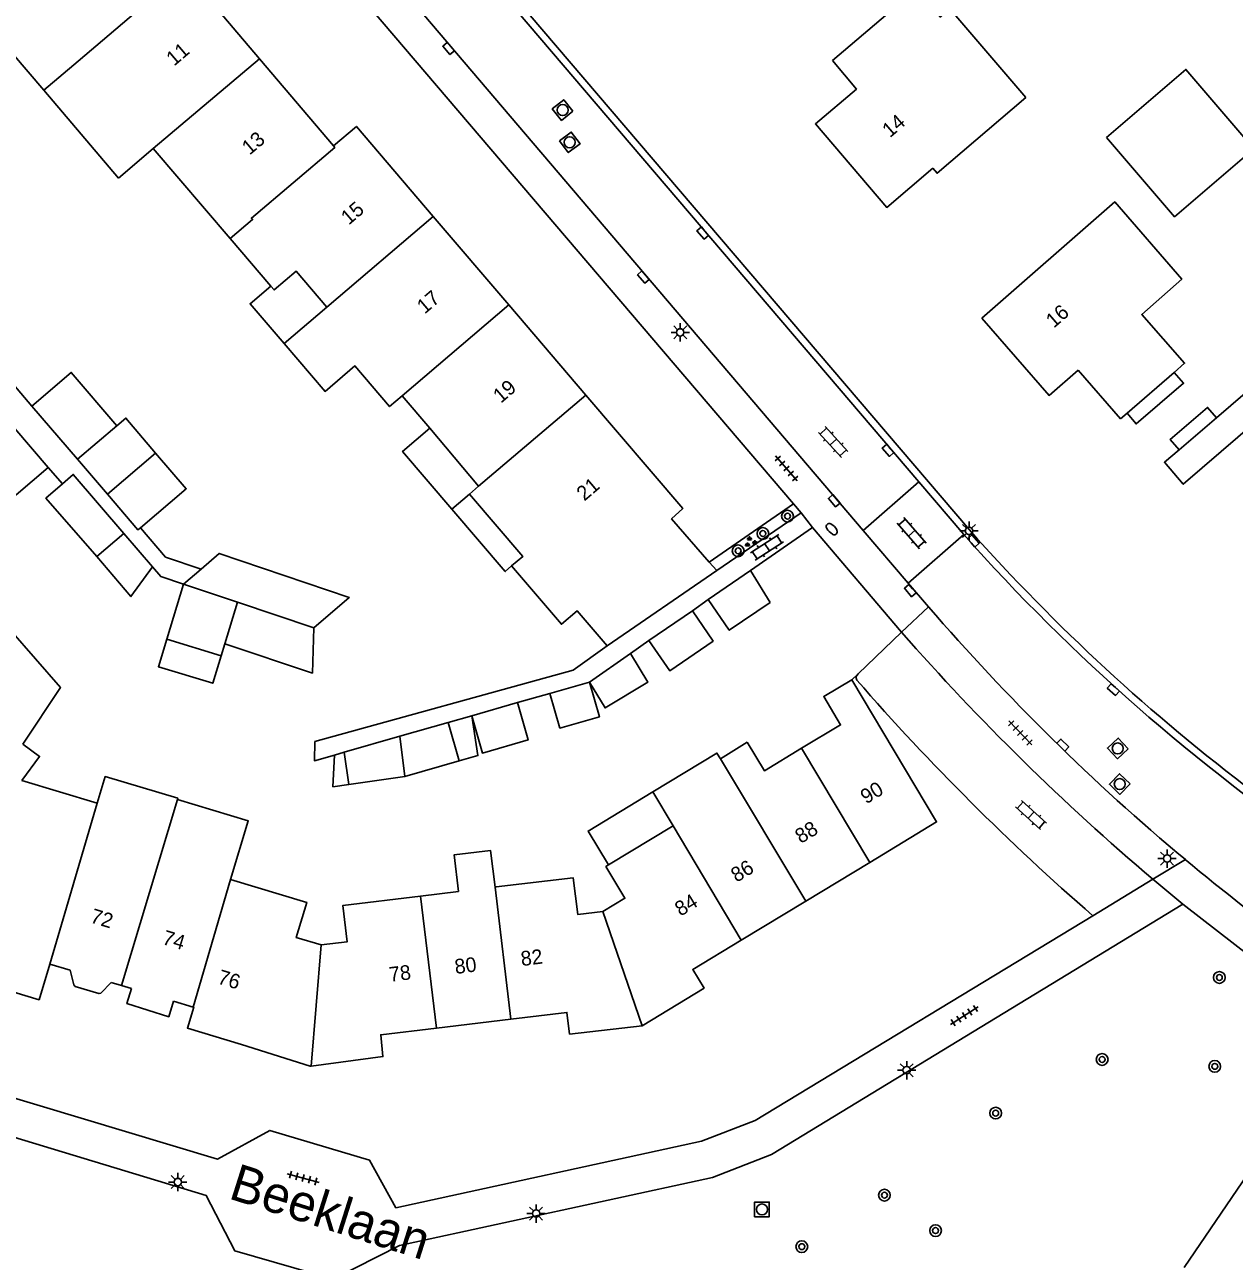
# Model space of a CAD drawing. Extents: x 131000 to 133013, y 393000 to 396501.
# Drawn here: x 131646.7 to 131729, y 395590.5 to 395674.7 of the extents above; entities that cross this region are included whole.
import ezdxf

# ---------------------------------------------------------------- set-up
doc = ezdxf.new("R2010")
doc.units = 0
for name, color, linetype in [('gg-afsc-erfafscheiding', 7, 'Continuous'), ('gg-afsc-muur', 7, 'Continuous'), ('gg-anno-huisnummerreeks BGT', 7, 'Continuous'), ('gg-anno-openbare ruimte label', 7, 'Continuous'), ('gg-bbg-bijgebouw', 7, 'Continuous'), ('gg-bbg-gedigitaliseerde bebouwing', 7, 'Continuous'), ('gg-bbg-gedigitaliseerde bijgebouw', 7, 'Continuous'), ('gg-bbg-hoofdgebouw', 7, 'Continuous'), ('gg-bbg-luifel en loopbrug', 7, 'Continuous'), ('gg-bbg-tussenscheiding', 7, 'Continuous'), ('gg-knt-verharding', 7, 'Continuous'), ('gt-grn-weggrens', 7, 'Continuous'), ('gt-symb-boom', 7, 'Continuous'), ('gt-symb-brandkraan', 7, 'Continuous'), ('gt-symb-groenvak', 7, 'Continuous'), ('gt-symb-klinker verharding', 7, 'Continuous'), ('gt-symb-kolk', 7, 'Continuous'), ('gt-symb-lichtmast', 7, 'Continuous'), ('gt-symb-rioolschacht', 7, 'Continuous'), ('gt-symb-tegel verharding', 7, 'Continuous')]:
    doc.layers.add(name, color=color, linetype=linetype)

# ---------------------------------------------------------------- blocks, each defined once
blk = doc.blocks.new('gt0-BOOM')
at = {"layer": 'gt-symb-boom'}
for radius in [0.4, 0.2]:
    blk.add_circle((0, 0), radius, dxfattribs=at)
blk = doc.blocks.new('gt0-RS')
at = {"layer": 'gt-symb-rioolschacht'}
blk.add_lwpolyline([(-0.5, -0.5), (0.5, -0.5), (0.5, 0.5), (-0.5, 0.5)], close=True, dxfattribs=at)
blk.add_circle((0, 0), 0.375, dxfattribs=at)
blk = doc.blocks.new('gt0-LMAST')
at = {"layer": 'gt-symb-lichtmast'}
for p, q in [((-0.182, 0.173), (-0.447, 0.438)), ((-0.005, 0.246), (-0.005, 0.621)), ((0.172, 0.173), (0.437, 0.438)), ((-0.255, -0.004), (-0.63, -0.004)), ((-0.182, -0.181), (-0.447, -0.446)), ((-0.005, -0.254), (-0.005, -0.629)), ((0.437, -0.446), (0.172, -0.181)), ((0.245, -0.004), (0.62, -0.004))]:
    blk.add_line(p, q, dxfattribs=at)
blk.add_circle((-0.005, -0.004), 0.25, dxfattribs=at)
blk = doc.blocks.new('gt0-TEG1')
at = {"layer": 'gt-symb-tegel verharding'}
for p, q in [((-1.125, 0), (1.125, 0)), ((-0.9, -0.25), (-0.9, 0.25)), ((-0.45, -0.25), (-0.45, 0.25)), ((0, -0.25), (0, 0.25)), ((0.45, -0.25), (0.45, 0.25)), ((0.9, -0.25), (0.9, 0.25))]:
    blk.add_line(p, q, dxfattribs=at)
blk = doc.blocks.new('gt0-KOLK')
at = {"layer": 'gt-symb-kolk'}
blk.add_lwpolyline([(0, 0), (0.375, 0), (0.375, 0.4), (-0.375, 0.4), (-0.375, 0), (0, 0)], dxfattribs=at)
blk = doc.blocks.new('gt0-KL1')
at = {"layer": 'gt-symb-klinker verharding'}
for p, q in [((-1.15, 0.3), (1.15, 0.3)), ((-1, -0.3), (-1, 0.3)), ((-0.5, 0.3), (-0.5, 0.45)), ((0, -0.3), (0, 0.3)), ((0.5, 0.3), (0.5, 0.45)), ((1, -0.3), (1, 0.3)), ((-1.15, -0.3), (1.15, -0.3)), ((-0.5, -0.45), (-0.5, -0.3)), ((0.5, -0.45), (0.5, -0.3))]:
    blk.add_line(p, q, dxfattribs=at)
blk = doc.blocks.new('gt0-BR')
at = {"layer": 'gt-symb-brandkraan'}
for centre, radius, start, end in [((-0.244, 0), 0.206, 107.56694, 252.43307), ((0.599, -2.664), 3, 106.89205, 107.56694), ((0, -0.691), 0.938, 73.10799, 106.89205), ((-0.599, -2.664), 3, 72.43309, 73.10799), ((0.244, 0), 0.206, 287.56695, 72.43309), ((0.599, 2.664), 3, 252.43307, 253.10797), ((0, 0.691), 0.938, 253.10797, 286.89206), ((-0.599, 2.664), 3, 286.89206, 287.56695)]:
    blk.add_arc(centre, radius, start, end, dxfattribs=at)
blk = doc.blocks.new('gt0-GRVAK')
at = {"layer": 'gt-symb-groenvak'}
for p, q in [((-0.11, 0.189), (-0.228, 0.24)), ((-0.182, 0.153), (0.088, 0.153)), ((-0.091, 0.211), (-0.156, 0.322)), ((-0.047, 0.214), (-0.047, 0.393)), ((-0.004, 0.211), (0.061, 0.322)), ((0.015, 0.189), (0.133, 0.24)), ((0.262, -0.052), (0.197, 0.059)), ((0.305, -0.049), (0.305, 0.13)), ((0.349, -0.052), (0.414, 0.059)), ((-0.245, -0.228), (-0.363, -0.177)), ((-0.318, -0.264), (-0.047, -0.264)), ((-0.226, -0.206), (-0.291, -0.095)), ((-0.183, -0.203), (-0.183, -0.024)), ((-0.139, -0.206), (-0.074, -0.095)), ((-0.12, -0.228), (-0.002, -0.177)), ((0.243, -0.074), (0.125, -0.023)), ((0.17, -0.11), (0.441, -0.11)), ((0.368, -0.074), (0.486, -0.023))]:
    blk.add_line(p, q, dxfattribs=at)

msp = doc.modelspace()

# ---------------------------------------------------------------- linework, layer by layer
at = {"layer": 'gg-afsc-erfafscheiding'}
for p, q in [((131647.219, 395648.734), (131644.15, 395652.31)), ((131648.333, 395644.552), (131649.29, 395643.436)), ((131693.24, 395635.574), (131692.166, 395634.804)), ((131689.205, 395632.791), (131687.958, 395631.888)), ((131682.466, 395629.178), (131680.252, 395628.558))]:
    msp.add_line(p, q, dxfattribs=at)
for points in [[(131654.604, 395640.449), (131656.312, 395638.457), (131658.729, 395637.645)], [(131655.423, 395637.794), (131655.984, 395637.139), (131657.53, 395636.62)], [(131666.48, 395625.918), (131684.05, 395630.77), (131686.363, 395632.41)], [(131667.802, 395624.99), (131666.439, 395624.599), (131666.48, 395625.918)]]:
    msp.add_lwpolyline(points, dxfattribs=at)
at = {"layer": 'gg-afsc-muur'}
for p, q in [((131700.336, 395640.459), (131696.114, 395637.536)), ((131700.336, 395640.459), (131706.396, 395633.344)), ((131703.431, 395630.515), (131706.396, 395633.344)), ((131702.998, 395630.102), (131703.431, 395630.515))]:
    msp.add_line(p, q, dxfattribs=at)
at = {"layer": 'gg-bbg-bijgebouw'}
for p, q in [((131693.24, 395635.574), (131696.114, 395637.536)), ((131696.114, 395637.536), (131697.449, 395635.375)), ((131692.166, 395634.804), (131689.205, 395632.791))]:
    msp.add_line(p, q, dxfattribs=at)
at = {"layer": 'gg-bbg-gedigitaliseerde bebouwing'}
for p, q in [((131642.803, 395676.312), (131648.024, 395670.226)), ((131653.107, 395664.241), (131648.024, 395670.226)), ((131655.465, 395666.254), (131653.107, 395664.241)), ((131660.704, 395660.135), (131655.465, 395666.254)), ((131663.475, 395656.899), (131660.704, 395660.135)), ((131664.385, 395652.983), (131667.29, 395655.46)), ((131724.942, 395651.025), (131721.735, 395648.241)), ((131674.291, 395647.225), (131672.41, 395649.43)), ((131721.735, 395648.241), (131721.289, 395647.854)), ((131674.291, 395647.225), (131677.614, 395643.275)), ((131677.614, 395643.275), (131676.989, 395642.744)), ((131694.063, 395624.735), (131695.896, 395625.862)), ((131646.533, 395623.257), (131651.669, 395621.717)), ((131657.122, 395621.969), (131657.145, 395622.046)), ((131690.862, 395620.166), (131689.465, 395622.477)), ((131686.462, 395617.51), (131690.862, 395620.166)), ((131678.73, 395616.01), (131678.81, 395616.02)), ((131673.66, 395615.396), (131676.248, 395615.708))]:
    msp.add_line(p, q, dxfattribs=at)
for points in [[(131701.681, 395672.233), (131707.4, 395677.12), (131709.04, 395675.2), (131709.68, 395675.76), (131714.858, 395669.722)], [(131711.862, 395654.706), (131720.9, 395662.62), (131725.46, 395657.36), (131722.73, 395654.96), (131725.65, 395651.64), (131724.942, 395651.025)], [(131667.29, 395655.46), (131665.195, 395657.914), (131663.7, 395656.637), (131663.475, 395656.899)], [(131672.41, 395649.43), (131671.55, 395648.697), (131669.193, 395651.46), (131667.162, 395649.727), (131664.385, 395652.983)], [(131679.861, 395637.85), (131680.617, 395638.495), (131676.989, 395642.744)], [(131686.363, 395632.41), (131684.317, 395634.806), (131683.243, 395633.889), (131679.861, 395637.85)], [(131646.6, 395625.734), (131649.154, 395629.589), (131645.763, 395633.491)], [(131689.465, 395622.477), (131693.833, 395625.116), (131694.063, 395624.735)], [(131657.145, 395622.046), (131652.212, 395623.526), (131651.669, 395621.717)], [(131660.739, 395616.517), (131661.944, 395620.516), (131657.122, 395621.969)], [(131678.73, 395616.01), (131678.427, 395618.492), (131675.946, 395618.189), (131676.248, 395615.708)], [(131686.07, 395614.35), (131687.57, 395615.25), (131686.28, 395617.4), (131686.462, 395617.51)], [(131660.739, 395616.517), (131665.92, 395614.96), (131665.2, 395612.57), (131666.908, 395612.071)], [(131678.81, 395616.02), (131684.05, 395616.63), (131684.36, 395614.15), (131686.07, 395614.35)], [(131666.908, 395612.071), (131668.68, 395612.28), (131668.38, 395614.76), (131673.66, 395615.396)]]:
    msp.add_lwpolyline(points, dxfattribs=at)
at = {"layer": 'gg-bbg-gedigitaliseerde bijgebouw'}
for p, q in [((131646.048, 395647.216), (131648.333, 395644.552)), ((131650.327, 395645.112), (131652.999, 395647.393)), ((131652.36, 395642.731), (131650.327, 395645.112)), ((131653.47, 395640.07), (131651.626, 395638.496)), ((131658.729, 395637.645), (131657.53, 395636.62)), ((131657.53, 395636.62), (131656.391, 395632.864)), ((131656.391, 395632.864), (131660.093, 395631.74)), ((131660.093, 395631.74), (131660.343, 395632.565)), ((131685.158, 395629.95), (131687.958, 395631.888)), ((131682.466, 395629.178), (131685.158, 395629.95)), ((131677.144, 395627.667), (131680.252, 395628.558)), ((131672.256, 395626.266), (131675.54, 395627.207)), ((131676.293, 395624.59), (131675.54, 395627.207)), ((131668.468, 395625.181), (131672.256, 395626.266)), ((131668.778, 395622.994), (131668.468, 395625.181)), ((131672.588, 395623.534), (131676.293, 395624.59)), ((131672.588, 395623.534), (131668.778, 395622.994))]:
    msp.add_line(p, q, dxfattribs=at)
for points in [[(131720.345, 395667.007), (131725.738, 395671.635), (131730.366, 395666.241), (131724.973, 395661.614), (131720.345, 395667.007)], [(131652.999, 395647.393), (131653.61, 395647.914), (131655.639, 395645.536)], [(131648.333, 395644.552), (131646.145, 395642.684), (131643.866, 395645.354), (131646.048, 395647.216)], [(131654.604, 395640.449), (131657.715, 395643.105), (131655.639, 395645.536)], [(131649.29, 395643.436), (131650.03, 395644.08), (131653.47, 395640.07)], [(131651.626, 395638.496), (131648.173, 395642.465), (131649.29, 395643.436)], [(131652.36, 395642.731), (131654.432, 395640.303), (131654.604, 395640.449)], [(131666.4, 395633.64), (131668.812, 395635.717), (131659.97, 395638.706), (131658.729, 395637.645)], [(131697.449, 395635.375), (131694.671, 395633.478), (131693.24, 395635.574)], [(131692.166, 395634.804), (131693.57, 395632.738), (131690.613, 395630.728), (131689.205, 395632.791)], [(131660.343, 395632.565), (131666.305, 395630.562), (131666.4, 395633.64)], [(131687.958, 395631.888), (131689.129, 395629.95), (131686.221, 395628.192), (131685.158, 395629.95)], [(131685.158, 395629.95), (131685.834, 395627.593), (131683.141, 395626.821), (131682.466, 395629.178)], [(131680.252, 395628.558), (131680.981, 395626.017), (131677.872, 395625.126), (131677.144, 395627.667)]]:
    msp.add_lwpolyline(points, dxfattribs=at)
at = {"layer": 'gg-bbg-hoofdgebouw'}
for p, q in [((131662.702, 395672.362), (131657.595, 395678.375)), ((131667.741, 395666.43), (131662.702, 395672.362)), ((131679.67, 395655.608), (131674.526, 395661.634)), ((131684.9, 395649.481), (131679.67, 395655.608)), ((131721.289, 395647.854), (131718.402, 395651.175)), ((131693.811, 395637.535), (131693.304, 395638.118)), ((131693.811, 395637.535), (131686.363, 395632.41)), ((131704.226, 395617.681), (131699.88, 395615.054)), ((131699.88, 395615.054), (131695.487, 395612.399)), ((131649.831, 395610.349), (131648.435, 395610.768)), ((131653.308, 395609.306), (131652.611, 395609.515)), ((131653.995, 395609.1), (131653.308, 395609.306)), ((131658.199, 395607.838), (131656.863, 395608.239)), ((131679.804, 395607.017), (131674.759, 395606.413))]:
    msp.add_line(p, q, dxfattribs=at)
for points in [[(131708.52, 395664.918), (131705.386, 395662.243), (131700.533, 395667.929), (131703.315, 395670.294), (131701.681, 395672.233)], [(131714.858, 395669.722), (131708.812, 395664.575), (131708.52, 395664.918)], [(131674.526, 395661.634), (131669.299, 395667.757), (131667.741, 395666.43)], [(131711.862, 395654.706), (131716.425, 395649.456), (131718.402, 395651.175)], [(131693.304, 395638.118), (131690.74, 395641.063), (131691.498, 395641.752), (131684.9, 395649.481)], [(131702.998, 395630.102), (131701.096, 395628.976), (131702.243, 395627.04), (131699.591, 395625.446)], [(131702.998, 395630.102), (131708.779, 395620.433), (131704.226, 395617.681)], [(131699.591, 395625.446), (131697.06, 395623.925), (131695.896, 395625.862)], [(131648.435, 395610.768), (131647.706, 395608.338), (131642.007, 395610.048), (131642.898, 395613.017), (131643.501, 395612.836), (131644.306, 395615.518)], [(131695.487, 395612.399), (131692.187, 395610.405), (131692.954, 395609.131), (131688.75, 395606.575)], [(131649.831, 395610.349), (131650.075, 395609.343), (131650.167, 395609.245), (131651.777, 395608.756), (131651.904, 395608.787), (131652.611, 395609.515)], [(131653.995, 395609.1), (131653.686, 395608.08), (131656.531, 395607.183), (131656.863, 395608.239)], [(131658.199, 395607.838), (131658.233, 395607.828), (131657.795, 395606.409), (131661.473, 395605.291)], [(131688.75, 395606.575), (131683.807, 395606.001), (131683.624, 395607.475), (131679.804, 395607.017)], [(131674.759, 395606.413), (131670.957, 395605.957), (131671.106, 395604.468), (131666.214, 395603.825)], [(131666.214, 395603.825), (131666.153, 395603.817), (131661.473, 395605.291)]]:
    msp.add_lwpolyline(points, dxfattribs=at)
at = {"layer": 'gg-bbg-luifel en loopbrug'}
for p, q in [((131650.327, 395645.112), (131647.219, 395648.734)), ((131727.815, 395647.941), (131725.27, 395645.758)), ((131676.989, 395642.744), (131675.791, 395641.727)), ((131653.47, 395640.07), (131655.423, 395637.794)), ((131677.144, 395627.667), (131675.54, 395627.207)), ((131667.802, 395624.99), (131668.468, 395625.181))]:
    msp.add_line(p, q, dxfattribs=at)
for points in [[(131663.475, 395656.899), (131662.067, 395655.696), (131664.385, 395652.983)], [(131725.27, 395645.758), (131724.279, 395644.908), (131725.558, 395643.417), (131731.866, 395648.829), (131731.054, 395649.775), (131733.157, 395651.58), (131732.69, 395652.124), (131727.815, 395647.941)], [(131652.999, 395647.393), (131649.899, 395651.023), (131647.219, 395648.734)], [(131724.942, 395651.025), (131725.576, 395650.286), (131722.353, 395647.521), (131721.735, 395648.241)], [(131727.815, 395647.941), (131727.213, 395648.643), (131724.668, 395646.459), (131725.27, 395645.758)], [(131675.791, 395641.727), (131672.444, 395645.648), (131674.291, 395647.225)], [(131679.861, 395637.85), (131679.421, 395637.475), (131675.791, 395641.727)], [(131651.626, 395638.496), (131653.958, 395635.764), (131655.423, 395637.794)], [(131656.391, 395632.864), (131655.824, 395630.996), (131659.526, 395629.872), (131660.093, 395631.74)], [(131676.293, 395624.59), (131677.565, 395624.956), (131677.144, 395627.667)], [(131646.6, 395625.734), (131647.737, 395624.9), (131646.533, 395623.257)], [(131668.778, 395622.994), (131667.7, 395622.829), (131667.802, 395624.99)], [(131689.465, 395622.477), (131685.066, 395619.819), (131686.462, 395617.51)]]:
    msp.add_lwpolyline(points, dxfattribs=at)
at = {"layer": 'gg-bbg-tussenscheiding'}
for p, q in [((131662.702, 395672.362), (131655.465, 395666.254)), ((131667.29, 395655.46), (131674.526, 395661.634)), ((131679.67, 395655.608), (131672.41, 395649.43)), ((131684.9, 395649.481), (131677.614, 395643.275)), ((131652.36, 395642.731), (131655.639, 395645.536)), ((131661.199, 395635.387), (131657.53, 395636.62)), ((131660.343, 395632.565), (131661.199, 395635.387)), ((131666.4, 395633.64), (131661.199, 395635.387)), ((131672.256, 395626.266), (131672.588, 395623.534)), ((131699.591, 395625.446), (131704.226, 395617.681)), ((131699.88, 395615.054), (131694.063, 395624.735)), ((131653.308, 395609.306), (131657.122, 395621.969)), ((131648.435, 395610.768), (131651.669, 395621.717)), ((131695.487, 395612.399), (131690.862, 395620.166)), ((131658.199, 395607.838), (131660.739, 395616.517)), ((131678.73, 395616.01), (131679.804, 395607.017)), ((131674.759, 395606.413), (131673.66, 395615.396)), ((131686.07, 395614.35), (131688.75, 395606.575)), ((131666.908, 395612.071), (131666.214, 395603.825))]:
    msp.add_line(p, q, dxfattribs=at)
for points in [[(131648.024, 395670.226), (131650.357, 395672.207), (131657.595, 395678.375)], [(131667.741, 395666.43), (131667.83, 395666.33), (131662.15, 395661.52), (131662.23, 395661.42), (131660.704, 395660.135)]]:
    msp.add_lwpolyline(points, dxfattribs=at)
at = {"layer": 'gg-knt-verharding'}
for p, q in [((131707.557, 395643.582), (131652.03, 395708.679)), ((131711.011, 395640.303), (131652.41, 395709.003)), ((131703.788, 395640.276), (131648.244, 395705.439)), ((131699.044, 395642.079), (131646.927, 395703.172)), ((131703.788, 395640.276), (131707.557, 395643.582)), ((131710.618, 395639.995), (131707.557, 395643.582)), ((131699.044, 395642.079), (131693.304, 395638.118)), ((131699.561, 395641.472), (131699.044, 395642.079)), ((131693.811, 395637.535), (131699.561, 395641.472)), ((131700.336, 395640.459), (131699.561, 395641.472)), ((131706.851, 395636.682), (131703.788, 395640.276)), ((131710.618, 395639.995), (131706.851, 395636.682)), ((131706.851, 395636.682), (131708.218, 395635.082)), ((131723.495, 395616.536), (131719.408, 395614.056))]:
    msp.add_line(p, q, dxfattribs=at)
for points in [[(131703.349, 395630.084), (131703.285, 395630.319), (131703.431, 395630.515)], [(131725.526, 395614.843), (131697.535, 395597.814), (131693.532, 395596.242), (131672.241, 395591.616), (131667.728, 395589.321), (131661.017, 395591.258), (131659.082, 395595.016), (131639.688, 395600.887)], [(131735.057, 395607.671), (131732.396, 395609.516), (131725.526, 395614.843)], [(131719.408, 395614.056), (131696.431, 395600.114), (131692.785, 395598.714), (131671.987, 395594.19), (131670.191, 395597.43), (131663.4, 395599.449), (131659.837, 395597.502), (131638.476, 395603.915)], [(131725.623, 395590.118), (131736.427, 395605.979), (131736.591, 395606.247), (131736.73, 395606.536)]]:
    msp.add_lwpolyline(points, dxfattribs=at)
for centre, radius, start, end in [((131810.308, 395728.525), 133.325, 221.6067, 235.9287), ((131810.387, 395728.623), 132.951, 221.62888, 233.0296), ((131821.876, 395733.066), 150.063, 220.76435, 230.14074), ((131828.137, 395740.091), 161.912, 221.24552, 229.73792), ((131826.551, 395737.465), 163.43, 221.07498, 229.03573), ((131822.032, 395733.318), 150.357, 230.15658, 233.99772)]:
    msp.add_arc(centre, radius, start, end, dxfattribs=at)
at = {"layer": 'gt-grn-weggrens'}
for p, q in [((131706.396, 395633.344), (131708.218, 395635.082)), ((131723.495, 395616.536), (131725.7, 395617.874)), ((131723.495, 395616.536), (131725.526, 395614.843))]:
    msp.add_line(p, q, dxfattribs=at)

# ---------------------------------------------------------------- block references
at = {"layer": 'gt-symb-boom'}
for p in [(131698.633, 395641.24), (131696.957, 395640.059), (131695.271, 395638.882), (131728.016, 395609.854), (131720.038, 395604.276), (131727.702, 395603.805), (131712.797, 395600.627), (131705.225, 395595.044), (131708.706, 395592.633), (131699.603, 395591.54)]:
    msp.add_blockref('gt0-BOOM', p, dxfattribs=at)
at = {"layer": 'gt-symb-brandkraan', "rotation": -46.05341047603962}
msp.add_blockref('gt0-BR', (131701.643, 395640.359), dxfattribs=at)
at = {"layer": 'gt-symb-groenvak'}
msp.add_blockref('gt0-GRVAK', (131696.097, 395639.478), dxfattribs=at)
at = {"layer": 'gt-symb-klinker verharding'}
for p, rotation in [((131701.745, 395646.288), 132.40480040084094), ((131707.081, 395640.082), -49.094273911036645), ((131697.234, 395639.126), 32.75243944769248), ((131715.204, 395620.91), -42.20433768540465)]:
    msp.add_blockref('gt0-KL1', p, dxfattribs=dict(at, rotation=rotation))
at = {"layer": 'gt-symb-kolk'}
for p, rotation in [((131675.725, 395673.191), 130.45838170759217), ((131693.014, 395660.632), 130.53915174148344), ((131688.973, 395657.638), 130.45838170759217), ((131705.622, 395645.849), 130.53915174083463), ((131701.962, 395642.419), 130.09168080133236), ((131711.13, 395639.419), -48.404518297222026), ((131707.138, 395636.307), 130.17242341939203), ((131720.937, 395629.589), 137.7956623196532), ((131717.223, 395625.524), -44.27067303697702)]:
    msp.add_blockref('gt0-KOLK', p, dxfattribs=dict(at, rotation=rotation))
at = {"layer": 'gt-symb-lichtmast'}
for p in [(131691.337, 395653.749), (131710.987, 395640.246), (131724.465, 395617.95), (131706.744, 395603.55), (131657.148, 395595.941), (131681.533, 395593.797)]:
    msp.add_blockref('gt0-LMAST', p, dxfattribs=at)
at = {"layer": 'gt-symb-rioolschacht'}
for p, rotation in [((131683.332, 395668.87), 128.62400399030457), ((131683.813, 395666.676), -53.290465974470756), ((131721.102, 395625.437), 132.68995778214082), ((131721.238, 395623.011), 135.81035302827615)]:
    msp.add_blockref('gt0-RS', p, dxfattribs=dict(at, rotation=rotation))
msp.add_blockref('gt0-RS', (131696.892, 395594.072), dxfattribs=at)
at = {"layer": 'gt-symb-tegel verharding'}
for p, rotation in [((131698.56, 395644.487), 131.06735632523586), ((131714.47, 395626.494), -46.41892590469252), ((131710.661, 395607.258), 32.54589339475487), ((131665.678, 395596.209), 164.7549296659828)]:
    msp.add_blockref('gt0-TEG1', p, dxfattribs=dict(at, rotation=rotation))

# ---------------------------------------------------------------- texts
at = {"layer": 'gg-anno-huisnummerreeks BGT'}
for s, rotation, p in [('11', 40.3, (131656.891, 395671.824)), ('14', 40.5, (131705.605, 395666.95)), ('13', 40.3, (131662.033, 395665.77)), ('15', 40.5, (131668.778, 395661.008)), ('17', 40.5, (131673.945, 395654.956)), ('16', 41, (131716.75, 395653.996)), ('19', 40.5, (131679.129, 395648.883)), ('21', 40.5, (131684.808, 395642.23)), ('90', 31.1, (131703.981, 395621.624)), ('88', 31.1, (131699.531, 395618.934)), ('86', 31.1, (131695.162, 395616.293)), ('84', 31.1, (131691.347, 395613.988)), ('72', 343.3, (131651.133, 395613.612)), ('74', 343.3, (131656.032, 395612.142)), ('82', 6.8, (131680.54, 395610.631)), ('80', 6.8, (131676.041, 395610.092)), ('76', 343.1, (131659.79, 395609.461)), ('78', 6.8, (131671.58, 395609.558))]:
    msp.add_text(s, height=1, rotation=rotation, dxfattribs=at).set_placement(p)
at = {"layer": 'gg-anno-openbare ruimte label'}
msp.add_text('Beeklaan', height=2.5, rotation=342.4, dxfattribs=at).set_placement((131660.522, 395594.841))

doc.saveas('drawing.dxf')
